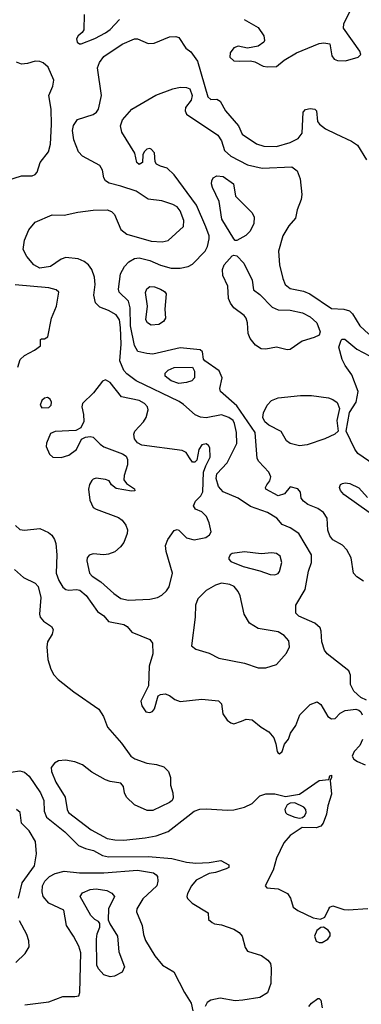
# Model space of a CAD drawing. Extents: x 1173029 to 1307123, y 522559 to 678521.
# Tile 502 of 623: x 1221953 to 1224190, y 646998 to 653452. Entities that reach past the tile are written whole.
import ezdxf

# ---------------------------------------------------------------- set-up
doc = ezdxf.new("R2010")
doc.units = 0

msp = doc.modelspace()

# ---------------------------------------------------------------- linework, layer by layer
at = {"layer": '0CON10XD'}
for points in [[(1222375.5, 653485), (1222372.9, 653385), (1222363.2, 653366.8), (1222336.7, 653345), (1222326.2, 653325), (1222330, 653305), (1222344.2, 653294.2), (1222355, 653294.2)], [(1222355, 653294.2), (1222445, 653329.1), (1222515.7, 653365), (1222545, 653387.5), (1222607, 653453)], [(1223422.4, 653452.4), (1223515, 653400), (1223551.4, 653345), (1223555.8, 653315), (1223551.2, 653305), (1223515, 653278), (1223445, 653264), (1223385, 653278.8), (1223355, 653268), (1223330.6, 653235), (1223329.2, 653205), (1223355, 653182.5), (1223395, 653180)], [(1223395, 653180), (1223465, 653182), (1223492.5, 653175), (1223547.3, 653147.3), (1223575, 653142.5), (1223635, 653145.8), (1223684.5, 653185.5), (1223765, 653234.6), (1223915, 653294.5), (1223945, 653299.4), (1223983.3, 653293.3), (1223997.1, 653215), (1224013.6, 653193.6), (1224033.4, 653183.4), (1224087.2, 653182.8), (1224170, 653205), (1224187.1, 653222.9), (1224180.8, 653245), (1224074.3, 653395), (1224075.6, 653425), (1224114.5, 653505)], [(1223845, 649836.7), (1223864.3, 649895), (1223864.2, 649945), (1223781.2, 650085), (1223725, 650121.4), (1223673.1, 650143.1), (1223637.1, 650185), (1223575, 650220.9), (1223465, 650261.8), (1223384.3, 650315), (1223285, 650356.2), (1223255, 650393.1), (1223239, 650445), (1223243.5, 650475), (1223312, 650548), (1223375.3, 650674.7), (1223373.1, 650745), (1223360.9, 650805), (1223351.2, 650825), (1223322.9, 650845), (1223275, 650861.4), (1223175, 650842.7), (1223136.4, 650846.4), (1223102.7, 650862.7), (1223025, 650930), (1222998.6, 650948.6), (1222715.6, 651085), (1222655, 651129.5), (1222635, 651152.9), (1222609.6, 651215), (1222616.9, 651325), (1222613.7, 651435), (1222605.8, 651485), (1222585, 651517.7), (1222535.7, 651545.7), (1222477.1, 651567.1), (1222448.6, 651595), (1222438.2, 651645), (1222446.8, 651715), (1222443.4, 651763.4), (1222425.4, 651815), (1222403.5, 651845), (1222375, 651867.3), (1222335.8, 651885), (1222256.3, 651893.7), (1222225, 651882.9), (1222155, 651832.9), (1222085, 651823.1), (1222045.3, 651845.3), (1221999.2, 651899.2), (1221976.1, 651945), (1221984.2, 652005.8), (1222012.4, 652075), (1222055, 652124.7), (1222165, 652172), (1222245, 652169.3), (1222335, 652189.3), (1222435, 652202.9), (1222525, 652204.3), (1222554.2, 652194.2), (1222574.2, 652174.2), (1222615, 652075.8), (1222655, 652046.7), (1222815, 651999.5), (1222885.3, 651994.7), (1222925, 652004.5), (1223025, 652096.2), (1223029.2, 652135), (1223005, 652199.2), (1222985, 652224.5), (1222955, 652241.1), (1222885, 652263.8), (1222795, 652274.5), (1222715, 652326.9), (1222615, 652361.4), (1222539.1, 652379.1), (1222514.5, 652394.5), (1222504, 652415), (1222496, 652465), (1222478, 652495), (1222365, 652557.8), (1222337.8, 652585), (1222308.5, 652665), (1222300, 652725), (1222305, 652757.5), (1222332.7, 652797.3), (1222435, 652831.1), (1222455.3, 652844.7), (1222469.5, 652865), (1222488.2, 652955), (1222462, 653135), (1222475, 653171.4), (1222505, 653211.1), (1222625, 653291.2), (1222705, 653325.4), (1222725, 653326.2), (1222795, 653295.4), (1222832.8, 653297.2), (1222935, 653339.2), (1222975, 653341.2), (1222995.9, 653335.9), (1223041.2, 653265), (1223075, 653240), (1223118.7, 653178.7), (1223185, 652946.2), (1223205, 652928.8), (1223245, 652930), (1223265, 652916.7), (1223301.4, 652855), (1223386.7, 652755), (1223410.5, 652700.5), (1223505, 652637.8), (1223553.1, 652623.1), (1223635, 652621.2), (1223725, 652647.2), (1223777.7, 652672.3), (1223802.1, 652707.9), (1223809.2, 652845), (1223825, 652862.5), (1223855, 652870), (1223885, 652866), (1223896.2, 652855), (1223904, 652785), (1223917.4, 652767.4), (1223956, 652736), (1224023.1, 652703.1), (1224126.2, 652655), (1224165, 652629.2), (1224224.1, 652534.1)], [(1221875, 652400.6), (1221965, 652428.9), (1222035, 652428.8), (1222055, 652436.7), (1222066.8, 652453.2), (1222087.8, 652515), (1222142.9, 652585), (1222154.3, 652635), (1222162, 652765), (1222159.6, 652865), (1222143.8, 652955), (1222169.2, 653015), (1222176, 653055), (1222139.7, 653139.7), (1222107.9, 653167.9), (1222085, 653177.1), (1222055, 653179.4), (1222005, 653164), (1221965, 653160), (1221932.3, 653172.3)], [(1224205, 649771.3), (1224160.3, 649800.3), (1224138.8, 649825), (1224123.3, 649925), (1224095, 649978), (1224066.8, 650006.8), (1224005, 650043.3), (1223985, 650067.8), (1223971.6, 650105), (1223966.5, 650185), (1223941.9, 650221.9), (1223905, 650247.8), (1223841.2, 650275), (1223811.2, 650295), (1223796.7, 650315), (1223792.5, 650355), (1223775, 650377.5), (1223725, 650390), (1223686.9, 650343.1), (1223645, 650330), (1223566, 650375), (1223562.5, 650385), (1223572.5, 650402.5), (1223590.7, 650429.3), (1223596.9, 650455), (1223584.4, 650485), (1223519.4, 650555), (1223508.2, 650575), (1223494.7, 650745), (1223375, 650921.6), (1223267.8, 651015), (1223264.5, 651035), (1223278.1, 651105), (1223259.6, 651149.6), (1223166.2, 651215), (1223157.7, 651227.7), (1223150, 651275), (1223135, 651288), (1223005, 651300.4), (1222825, 651260), (1222785, 651263.1), (1222727.8, 651277.8), (1222705, 651315.8), (1222678.2, 651445), (1222677.4, 651562.6), (1222665.7, 651605.7), (1222605.6, 651665), (1222601.1, 651685), (1222614, 651786), (1222640, 651835), (1222667.8, 651865), (1222705, 651886.9), (1222735, 651890.4), (1222805, 651873.8), (1222875, 651843.2), (1222945, 651823.1), (1223005, 651822.1), (1223056.7, 651835), (1223085, 651850), (1223167.9, 651935), (1223183.1, 651965), (1223194.6, 652015), (1223193.2, 652035), (1223172.2, 652095), (1223111.6, 652235), (1222964.5, 652434.5), (1222918.3, 652478.3), (1222875, 652490.8), (1222850, 652505), (1222840.7, 652520.7), (1222835, 652580), (1222815, 652602.5), (1222805, 652606.7), (1222785, 652602.5), (1222767.5, 652585), (1222760, 652565), (1222757.5, 652515), (1222735, 652502.5), (1222720, 652515), (1222706.9, 652576.9), (1222621.4, 652715), (1222613.1, 652755), (1222625.7, 652795), (1222688.6, 652865), (1222845, 652956.9), (1222955, 652998.5), (1223005, 653008.5), (1223045, 653006.9), (1223067.6, 652997.6), (1223082.5, 652955), (1223076.8, 652925), (1223038.8, 652875), (1223036.2, 652855), (1223045, 652833.1), (1223251.1, 652695), (1223275, 652657.5), (1223294.7, 652594.7), (1223335, 652556.8), (1223445, 652499.3), (1223541.2, 652478.8), (1223735, 652487.3), (1223770.2, 652460.2), (1223789.2, 652409.2), (1223801.5, 652305), (1223797.3, 652272.7), (1223771.4, 652205), (1223759.5, 652150.5), (1223715, 652100.6), (1223677.5, 652035), (1223647.3, 651935), (1223654.6, 651845.4), (1223676.2, 651755), (1223692.7, 651715), (1223725, 651689.3), (1223812.1, 651672.1), (1223854.2, 651654.2), (1223995, 651558.9), (1224075.4, 651555.4), (1224113.9, 651543.9), (1224133.4, 651523.4), (1224180.4, 651445), (1224240.1, 651390.1)], [(1223365, 652003.3), (1223355.7, 652015.7), (1223276.4, 652145), (1223259.7, 652259.7), (1223215, 652352.5), (1223210, 652375), (1223211.2, 652395), (1223221.2, 652415), (1223245, 652429.2), (1223285, 652424.2), (1223352.5, 652375), (1223367.5, 652295), (1223475, 652186.7), (1223488.3, 652158.3), (1223487.5, 652115), (1223462.5, 652065), (1223435, 652038), (1223375, 652003.8), (1223365, 652003.3)], [(1223705, 651287.9), (1223635, 651304.6), (1223565, 651291.8), (1223535, 651295.4), (1223497.3, 651317.3), (1223462.3, 651362.3), (1223450.4, 651395), (1223444.4, 651465), (1223435.7, 651495), (1223422.4, 651512.4), (1223355, 651563.8), (1223333, 651593), (1223321.2, 651625), (1223316, 651705), (1223283.8, 651775), (1223282, 651815), (1223292.5, 651845), (1223345, 651904), (1223355, 651908), (1223375, 651904), (1223422, 651855), (1223476.7, 651745), (1223485, 651680), (1223525, 651651.2), (1223607.2, 651567.2), (1223645, 651549.3), (1223725, 651546.9), (1223805, 651531.1), (1223855.6, 651505), (1223898.1, 651465), (1223922, 651405), (1223913.8, 651385), (1223881.5, 651368.5), (1223803.1, 651345), (1223725, 651290.9), (1223705, 651287.9)], [(1221940.6, 651175), (1221955.5, 651224.5), (1221985, 651250), (1222050, 651285), (1222090, 651315), (1222090, 651355), (1222095, 651360), (1222115, 651360), (1222137, 651373), (1222160.9, 651495), (1222195.3, 651575), (1222210, 651665), (1222191.7, 651681.7), (1222144.7, 651694.7), (1221924.1, 651714.1)], [(1222815, 651450), (1222790, 651465), (1222778.6, 651485), (1222790.4, 651575), (1222776.6, 651663.4), (1222785, 651686.5), (1222805, 651703.6), (1222835, 651701.2), (1222875.8, 651685.8), (1222900.9, 651670.9), (1222911.9, 651655), (1222904.1, 651554.1), (1222908.8, 651495), (1222895.9, 651474.1), (1222865, 651454), (1222815, 651450)], [(1224378.2, 650465), (1224167.8, 650607.8), (1224147.5, 650637.5), (1224091.5, 650755), (1224114, 650876), (1224156.1, 650945), (1224170, 651015), (1224128.1, 651125), (1224085, 651185.5), (1224064.7, 651225), (1224043.3, 651305), (1224058.3, 651351.7), (1224065, 651358), (1224082.3, 651357.7), (1224161.4, 651291.4), (1224245, 651248.4)], [(1222995, 651068.2), (1222945, 651084.1), (1222905.8, 651115), (1222905.8, 651135), (1222924.5, 651155.5), (1222965, 651171.1), (1223085, 651173.8), (1223098.9, 651148.9), (1223097.1, 651105), (1223081.4, 651085), (1223045, 651073.9), (1222995, 651068.2)], [(1222665, 649646.8), (1222805, 649653.8), (1222856.7, 649665), (1222885, 649679.4), (1222915, 649708.6), (1222931.5, 649735), (1222954.4, 649825), (1222911.4, 649965), (1222908.9, 650005), (1222923.1, 650045), (1222965, 650103.8), (1222985, 650110), (1222995, 650106), (1223046.6, 650056.6), (1223095, 650041.8), (1223173, 650057), (1223195.8, 650075), (1223206.9, 650095), (1223194.4, 650155), (1223175.7, 650195), (1223145, 650226), (1223104.2, 650244.2), (1223092.5, 650265), (1223104, 650295), (1223139.2, 650330.8), (1223151.9, 650358.1), (1223157.7, 650485), (1223171.8, 650528.2), (1223201.5, 650585), (1223197.8, 650645), (1223190.2, 650660.2), (1223175, 650671.4), (1223145, 650664.2), (1223125.6, 650635), (1223114.3, 650565.7), (1223099.4, 650550.6), (1223085, 650551.4), (1223065, 650580), (1223044.2, 650614.2), (1223017.3, 650627.3), (1222753.6, 650663.6), (1222725, 650678), (1222704.6, 650704.6), (1222700, 650735), (1222708.2, 650755), (1222763.3, 650815), (1222782.2, 650845), (1222795.6, 650895), (1222789.4, 650915), (1222771.4, 650935), (1222735, 650955.3), (1222620.7, 650980.7), (1222545, 651073.5), (1222515, 651090.5), (1222495, 651081.4), (1222435.6, 651005), (1222364.4, 650935), (1222359.4, 650915), (1222370.6, 650865), (1222372.7, 650817.3), (1222354.2, 650775.8), (1222320, 650760), (1222185, 650752.5), (1222155, 650740), (1222129.2, 650675), (1222127.5, 650655), (1222148.8, 650605), (1222170, 650585), (1222225, 650582.5), (1222275, 650598), (1222325.6, 650634.4), (1222358.3, 650701.7), (1222385, 650716.2), (1222415, 650720.8), (1222435, 650714.4), (1222479.4, 650669.4), (1222505, 650652.1), (1222626.6, 650606.6), (1222650.4, 650590.4), (1222659.4, 650569.4), (1222658.5, 650535), (1222637.5, 650465), (1222636.2, 650435), (1222652.5, 650412.5), (1222705, 650377.5), (1222706.4, 650363.6), (1222685, 650361.2), (1222585, 650380), (1222553.6, 650403.6), (1222538.3, 650428.3), (1222515, 650437.5), (1222455, 650445.7), (1222435, 650440.6), (1222425, 650431.4), (1222410, 650405), (1222403.4, 650375), (1222412.1, 650302.1), (1222435.2, 650255.2), (1222455, 650242.5), (1222599.5, 650189.5), (1222625, 650171.1), (1222648.8, 650138.8), (1222659.1, 650109.1), (1222658, 650085), (1222635, 650025.8), (1222614.2, 649995.7), (1222575.2, 649964.8), (1222535, 649948.2), (1222504.7, 649944.7), (1222435, 649950), (1222408.7, 649941.3), (1222395.7, 649925), (1222392.2, 649905), (1222410.8, 649825), (1222427.3, 649805), (1222485, 649767.7), (1222570.5, 649690.5), (1222615, 649658.9), (1222665, 649646.8)], [(1222098.3, 650908.3), (1222145, 650908.8), (1222160, 650925), (1222162, 650945), (1222153.3, 650965), (1222135, 650976.2), (1222115, 650970), (1222097.5, 650955), (1222087.5, 650925), (1222098.3, 650908.3)], [(1223785, 650657.8), (1223725, 650672.9), (1223700.9, 650690.9), (1223665, 650753.3), (1223585, 650794.1), (1223558.5, 650815), (1223546.1, 650845), (1223548.8, 650875), (1223572.9, 650925), (1223602.7, 650955), (1223645, 650973.8), (1223791.8, 650988.2), (1223865, 650989.1), (1223975, 650972.4), (1224005, 650961.9), (1224032.3, 650942.3), (1224047.4, 650902.6), (1224030.6, 650825), (1224038, 650755), (1224016, 650735), (1223952.5, 650705), (1223835, 650664.5), (1223785, 650657.8)], [(1224240.9, 650220.9), (1224075, 650339.5), (1224053.1, 650365), (1224047.1, 650385), (1224055, 650404.2), (1224067.3, 650412.7), (1224085, 650417.1), (1224115, 650412.7), (1224175, 650383.1), (1224230.9, 650320.9)], [(1221925, 650137.5), (1221955, 650111.2), (1221985, 650106.2), (1222085, 650116.7), (1222141.3, 650091.3), (1222163.6, 650073.6), (1222181.9, 650045), (1222189.4, 650019.4), (1222197.5, 649945), (1222191.2, 649825), (1222210.3, 649775), (1222235, 649733.3), (1222255, 649717.5), (1222275, 649712.5), (1222325, 649717.5), (1222348, 649712), (1222388.3, 649678.3), (1222463.4, 649573.4), (1222503.3, 649545), (1222535, 649507.5), (1222635, 649487.5), (1222656, 649475), (1222686.9, 649436.9), (1222805, 649389.2), (1222824, 649365), (1222824.3, 649295), (1222801.4, 649215), (1222797.5, 649085), (1222746, 648985), (1222752, 648955), (1222780, 648915), (1222805, 648910), (1222822.7, 648917.3), (1222835.8, 648935), (1222860.9, 649019.1), (1222875, 649029.2), (1222905, 649032.9), (1222935, 649021.4), (1222970, 648995), (1223005, 648982.5), (1223145, 648997.8), (1223255, 648988), (1223275, 648967.5), (1223282.7, 648902.7), (1223311.7, 648861.7), (1223335, 648843.8), (1223355, 648837.5), (1223406.2, 648855), (1223436.7, 648866.7), (1223475, 648861.9), (1223534.7, 648814.7), (1223584.6, 648784.6), (1223616.9, 648745), (1223631.4, 648705), (1223638.8, 648655), (1223645, 648643.3), (1223655, 648640), (1223672.5, 648655), (1223686.4, 648703.6), (1223713.6, 648736.4), (1223726.7, 648775), (1223762, 648825), (1223787.1, 648895), (1223855, 648962.5), (1223900.7, 648980.7), (1223925, 648963.3), (1223970.8, 648885), (1223995, 648868.6), (1224018.9, 648871.1), (1224053, 648907), (1224085, 648924.3), (1224155, 648933.3), (1224175, 648926.7), (1224186.7, 648915), (1224196.2, 648895)], [(1223625, 649813.1), (1223645, 649822.5), (1223654.6, 649835.4), (1223669.6, 649895), (1223658.5, 649935), (1223635, 649952.5), (1223605, 649957.5), (1223535, 649950), (1223425, 649964.2), (1223345, 649953.3), (1223332.5, 649945), (1223322.5, 649925), (1223322.5, 649915), (1223335, 649901.2), (1223416.8, 649866.8), (1223525, 649840), (1223594.5, 649814.5), (1223625, 649813.1)], [(1221918.8, 649848.8), (1221978, 649795), (1222055, 649759.2), (1222075, 649736.2), (1222091.2, 649665), (1222083.1, 649555), (1222086.7, 649535), (1222108.9, 649508.9), (1222160.5, 649475), (1222171.5, 649455), (1222165, 649424), (1222135.6, 649375), (1222130.6, 649340.6), (1222137.4, 649257.4), (1222156.5, 649195), (1222177.1, 649157.1), (1222205, 649126.7), (1222306.8, 649046.8), (1222471.7, 648931.7), (1222501.9, 648885), (1222528.1, 648815), (1222619.4, 648709.4), (1222681.2, 648625), (1222706.4, 648606.4), (1222785, 648578.5), (1222849.2, 648569.2), (1222896.7, 648555), (1222928, 648525), (1222940, 648485), (1222940, 648435), (1222956, 648385), (1222958.8, 648351.2), (1222951.2, 648335), (1222935, 648320.8), (1222825, 648269.4), (1222788.3, 648268.3), (1222704.4, 648305), (1222653.1, 648355), (1222639.2, 648385), (1222632.5, 648425), (1222615, 648447.5), (1222545, 648458.5), (1222515, 648470.4), (1222425, 648520.9), (1222365, 648568.2), (1222315, 648588.5), (1222252.6, 648597.4), (1222206.7, 648593.3), (1222180.7, 648579.3), (1222159.4, 648550.6), (1222161.1, 648525), (1222189.2, 648455), (1222250.3, 648355), (1222263.8, 648275), (1222273.8, 648255), (1222421.1, 648141.1), (1222525, 648085.4), (1222575.3, 648075.3), (1222635, 648074), (1222775, 648089.2), (1222846.4, 648103.6), (1222925, 648131.8), (1223055, 648230.6), (1223096.7, 648263.3), (1223133.5, 648276.5), (1223175, 648280.4), (1223315, 648270.9), (1223356.4, 648273.6), (1223425, 648290.3), (1223476.1, 648313.9), (1223525, 648363.8), (1223565, 648377.5), (1223625, 648377.8), (1223695, 648360), (1223785, 648376.7), (1223915, 648464.2), (1223978.3, 648471.7), (1223983.3, 648495), (1223995, 648500), (1223996.2, 648485), (1223987.5, 648465), (1223994.2, 648375), (1223970.9, 648299.1), (1223962.3, 648245), (1223940, 648185), (1223925, 648166.9), (1223895.8, 648155.8), (1223802.7, 648157.3), (1223725.5, 648104.5), (1223682.6, 648057.4), (1223635.8, 647955.8), (1223612.6, 647877.4), (1223560, 647775), (1223572.5, 647762.5), (1223645, 647756), (1223706.2, 647725), (1223727.1, 647695), (1223744, 647635), (1223775, 647613.3), (1223875.9, 647564.1), (1223924.2, 647555.8), (1223951.2, 647568.8), (1223976.9, 647625), (1223985, 647635.6), (1224005, 647644.4), (1224075, 647620.8), (1224105, 647617.5), (1224233.9, 647626.1)], [(1224225, 648992), (1224188.3, 649008.3), (1224140.6, 649050.6), (1224119.4, 649095), (1224120, 649155), (1224108.6, 649185), (1223966.2, 649296.2), (1223948.6, 649318.6), (1223931.5, 649375), (1223928.5, 649445), (1223920.6, 649465), (1223885, 649495.5), (1223782, 649542), (1223761.2, 649561.2), (1223762.5, 649615), (1223822, 649718), (1223845, 649836.7)], [(1223565, 649204), (1223635, 649226.2), (1223699.6, 649300.4), (1223719.3, 649340.7), (1223715, 649381.2), (1223685.6, 649415), (1223645, 649439.6), (1223515, 649462.5), (1223457.4, 649497.4), (1223423.6, 649555), (1223396.4, 649675), (1223383.8, 649703.8), (1223357.4, 649737.4), (1223330.3, 649750.3), (1223275, 649757.5), (1223235, 649745.5), (1223175, 649711.5), (1223120.9, 649655), (1223105.4, 649615), (1223102.9, 649535), (1223078.3, 649348.3), (1223106.1, 649326.1), (1223195, 649299.4), (1223257.6, 649267.6), (1223425, 649233.8), (1223515, 649204), (1223565, 649204)], [(1224197.5, 648735), (1224181.4, 648695), (1224144.4, 648655), (1224130, 648625), (1224141.9, 648605), (1224165, 648588.9), (1224215, 648567.1)], [(1221895, 648518.8), (1221955, 648529.6), (1221985, 648519.6), (1222015, 648492.7), (1222089.2, 648385), (1222110.4, 648335), (1222112.9, 648265), (1222129.4, 648225), (1222248, 648128), (1222338.7, 648038.7), (1222385, 648018.5), (1222435.7, 648005.7), (1222495, 647974.7), (1222535, 647964.3), (1222795, 647967), (1222950, 647955), (1223045, 647929.1), (1223107.6, 647922.4), (1223195, 647927.5), (1223270.7, 647940.7), (1223323.3, 647913.3), (1223322.5, 647895), (1223305, 647886.2), (1223235, 647862.5), (1223195, 647856), (1223108.3, 647811.7), (1223078, 647775), (1223052, 647725), (1223048, 647705), (1223052.1, 647692.1), (1223082.1, 647662.1), (1223188.3, 647598.3), (1223190, 647555), (1223213.9, 647533.9), (1223230, 647525), (1223275, 647520), (1223355, 647491.1), (1223389.5, 647469.5), (1223410, 647445), (1223430.3, 647370.3), (1223445.6, 647345.6), (1223537.4, 647317.4), (1223577.8, 647287.8), (1223595, 647266.2), (1223601.1, 647235), (1223598.6, 647135), (1223576.9, 647073.1), (1223525, 647042.2), (1223415.3, 647025.3), (1223365, 647021.9), (1223265, 647038.6), (1223205, 647026.1), (1223180.8, 647009.2), (1223167.1, 646985)], [(1223785, 648218.8), (1223805, 648223.3), (1223821.2, 648235), (1223829.2, 648255), (1223827.5, 648275), (1223815, 648291.2), (1223755, 648318.8), (1223725, 648316.7), (1223704.2, 648305.8), (1223690, 648275), (1223694, 648255), (1223704, 648245), (1223755, 648224), (1223785, 648218.8)], [(1221944.6, 647695), (1221969.7, 647795), (1222050.7, 647905), (1222062.7, 647985), (1222056.2, 648066.2), (1222016.1, 648136.1), (1221966, 648185), (1221955.8, 648255), (1221932.9, 648275)], [(1221986.7, 646995), (1222144.6, 647015.4), (1222235, 647050.4), (1222315, 647049.2), (1222340, 647055), (1222347.5, 647075), (1222352.5, 647335), (1222339.7, 647379.7), (1222305, 647444.4), (1222259.1, 647515), (1222241.4, 647615), (1222145, 647661.5), (1222106.9, 647705), (1222100.5, 647735), (1222101.8, 647775), (1222118.2, 647805), (1222147.3, 647835), (1222185, 647855.3), (1222245, 647870.9), (1222345, 647860.5), (1222505, 647860.5), (1222725, 647876.5), (1222830, 647860), (1222848, 647848), (1222855.6, 647835), (1222858.2, 647805), (1222850.9, 647775), (1222760.3, 647689.7), (1222719.6, 647625), (1222718.8, 647605), (1222755.6, 647515), (1222762.9, 647455), (1222776.4, 647416.4), (1222837.3, 647315), (1222888.6, 647255), (1222961.7, 647211.7), (1223032.5, 647075), (1223076.6, 647005), (1223087.8, 646955)], [(1222545, 647178.6), (1222505, 647191.4), (1222470.2, 647230.2), (1222458.1, 647255), (1222456.2, 647425), (1222460.6, 647459.4), (1222477.1, 647505), (1222477.5, 647527.5), (1222470, 647540), (1222445, 647554.2), (1222419.8, 647579.8), (1222349.5, 647705), (1222365, 647728.9), (1222415, 647750.7), (1222455, 647754.7), (1222524, 647744), (1222557.6, 647727.6), (1222573.1, 647705), (1222534.2, 647624.2), (1222532.7, 647552.7), (1222542.9, 647525), (1222593.8, 647445), (1222603.1, 647343.1), (1222639.4, 647245), (1222625, 647208), (1222575, 647182.5), (1222545, 647178.6)], [(1221927.3, 647272.7), (1221989.5, 647330.5), (1222015.9, 647374.1), (1222012.5, 647415), (1222000.6, 647455), (1221951.1, 647545)], [(1223915, 647402.7), (1223935, 647403.6), (1223972, 647425), (1223986.1, 647446.1), (1223986.2, 647465), (1223973.3, 647485), (1223943.6, 647503.6), (1223925, 647501.2), (1223898.3, 647481.7), (1223883.6, 647445), (1223895, 647413.1), (1223915, 647402.7)], [(1223846.2, 646985), (1223865, 647006), (1223905, 647036.2), (1223915, 647036.7), (1223925.7, 647025), (1223934.4, 646975)]]:
    msp.add_lwpolyline(points, dxfattribs=at)

doc.saveas('drawing.dxf')
